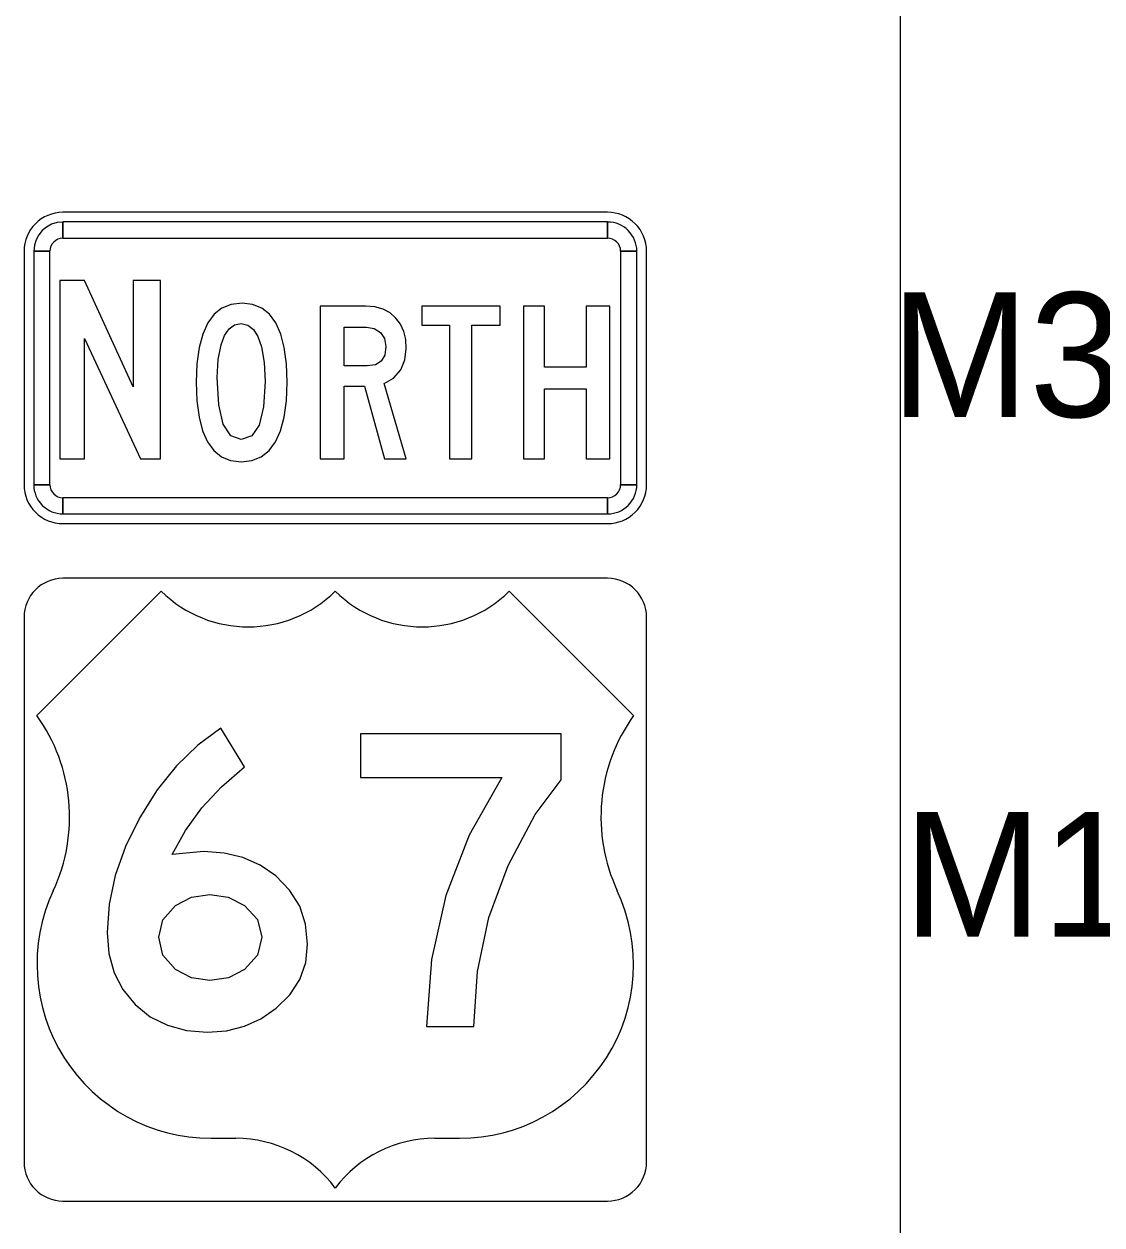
# Model space of a CAD drawing. Extents: x 1001568 to 1002149, y 1840825 to 1841423.
# Drawn here: x 1001917.835 to 1001921.298, y 1841259.661 to 1841263.518 of the extents above; entities that cross this region are included whole.
import ezdxf

# ---------------------------------------------------------------- set-up
doc = ezdxf.new("R2010")
doc.units = 0
for name, color, linetype in [('40', 7, 'Continuous'), ('R_No Plot', 7, 'Continuous'), ('SIGNS', 7, 'Continuous')]:
    doc.layers.add(name, color=color, linetype=linetype)

msp = doc.modelspace()

# ---------------------------------------------------------------- linework, layer by layer
at = {"layer": 'R_No Plot'}
msp.add_line((1001920.6501, 1841310.6666), (1001920.6501, 1841248.1274), dxfattribs=at)
at = {"layer": 'SIGNS'}
for p, q in [((1001919.7102, 1841262.9137), (1001917.9602, 1841262.9137)), ((1001917.9602, 1841262.8304), (1001917.9602, 1841262.8825)), ((1001919.7102, 1841262.8825), (1001919.7102, 1841262.8304)), ((1001917.8352, 1841262.7887), (1001917.8352, 1841262.0387)), ((1001917.8664, 1841262.7887), (1001917.9185, 1841262.7887)), ((1001919.7518, 1841262.7887), (1001919.8039, 1841262.7887)), ((1001919.8352, 1841262.0387), (1001919.8352, 1841262.7887)), ((1001917.9185, 1841262.0387), (1001917.8664, 1841262.0387)), ((1001919.8039, 1841262.0387), (1001919.7518, 1841262.0387)), ((1001917.9602, 1841261.945), (1001917.9602, 1841261.9971)), ((1001919.7102, 1841261.9971), (1001919.7102, 1841261.945)), ((1001917.9602, 1841261.9137), (1001919.7102, 1841261.9137)), ((1001919.7102, 1841261.7381), (1001917.9602, 1841261.7381)), ((1001918.2761, 1841261.6964), (1001917.8768, 1841261.2971)), ((1001919.7935, 1841261.2971), (1001919.3942, 1841261.6964)), ((1001917.8352, 1841261.6131), (1001917.8352, 1841259.8631)), ((1001919.8352, 1841259.8631), (1001919.8352, 1841261.6131)), ((1001918.4359, 1841259.9395), (1001918.5157, 1841259.9395)), ((1001919.1546, 1841259.9395), (1001919.2345, 1841259.9395)), ((1001917.8352, 1841259.8631), (1001917.8352, 1841259.8631)), ((1001917.9602, 1841259.7381), (1001919.7102, 1841259.7381))]:
    msp.add_line(p, q, dxfattribs=at)
for points in [[(1001919.7102, 1841262.8825), (1001917.9602, 1841262.8825), (1001917.9602, 1841262.8304), (1001919.7102, 1841262.8304), (1001919.7102, 1841262.8825), (1001919.7102, 1841262.8825)], [(1001917.8664, 1841262.7887), (1001917.8664, 1841262.0387), (1001917.9185, 1841262.0387), (1001917.9185, 1841262.7887), (1001917.8664, 1841262.7887), (1001917.8664, 1841262.7887)], [(1001919.8039, 1841262.0387), (1001919.8039, 1841262.7887), (1001919.7518, 1841262.7887), (1001919.7518, 1841262.0387), (1001919.8039, 1841262.0387), (1001919.8039, 1841262.0387)], [(1001917.9505, 1841262.1221), (1001918.029, 1841262.1221), (1001918.029, 1841262.5085), (1001918.2096, 1841262.1221), (1001918.2735, 1841262.1221), (1001918.2735, 1841262.6942), (1001918.1861, 1841262.6942), (1001918.1861, 1841262.3529), (1001918.029, 1841262.6942), (1001917.9505, 1841262.6942)], [(1001919.2024, 1841262.1221), (1001919.2735, 1841262.1221), (1001919.2735, 1841262.5508), (1001919.365, 1841262.5508), (1001919.365, 1841262.6124), (1001919.1128, 1841262.6124), (1001919.1128, 1841262.5508), (1001919.2024, 1841262.5508)], [(1001919.4398, 1841262.1221), (1001919.5071, 1841262.1221), (1001919.5071, 1841262.3471), (1001919.6417, 1841262.3471), (1001919.6417, 1841262.1221), (1001919.7167, 1841262.1221), (1001919.7167, 1841262.6124), (1001919.6417, 1841262.6124), (1001919.6417, 1841262.4158), (1001919.5071, 1841262.4158), (1001919.5071, 1841262.6124), (1001919.4398, 1841262.6124)], [(1001917.9602, 1841261.945), (1001919.7102, 1841261.945), (1001919.7102, 1841261.9971), (1001917.9602, 1841261.9971), (1001917.9602, 1841261.945), (1001917.9602, 1841261.945)], [(1001919.1279, 1841260.2989), (1001919.2798, 1841260.2989), (1001919.2918, 1841260.4756), (1001919.3289, 1841260.6484), (1001919.3909, 1841260.8159), (1001919.4776, 1841260.9793), (1001919.561, 1841261.0913), (1001919.561, 1841261.2387), (1001918.9166, 1841261.2387), (1001918.9166, 1841261.0979), (1001919.3706, 1841261.0979), (1001919.2658, 1841260.9136), (1001919.1907, 1841260.7192), (1001919.1446, 1841260.5142)]]:
    msp.add_lwpolyline(points, close=True, dxfattribs=at)
for points in [[(1001918.6804, 1841262.368), (1001918.678, 1841262.4273), (1001918.6713, 1841262.479), (1001918.66, 1841262.5226), (1001918.6442, 1841262.5585), (1001918.6236, 1841262.5861), (1001918.5988, 1841262.6061), (1001918.5694, 1841262.618), (1001918.5356, 1841262.6221), (1001918.501, 1841262.618), (1001918.4711, 1841262.6061), (1001918.4459, 1841262.5861), (1001918.4253, 1841262.5585), (1001918.4092, 1841262.5226), (1001918.3978, 1841262.479), (1001918.3909, 1841262.4273), (1001918.3887, 1841262.368), (1001918.3908, 1841262.3079), (1001918.3975, 1841262.256), (1001918.4088, 1841262.212), (1001918.4246, 1841262.1763), (1001918.4447, 1841262.1482), (1001918.4695, 1841262.1284), (1001918.4988, 1841262.1164), (1001918.5326, 1841262.1125), (1001918.5671, 1841262.1164), (1001918.5972, 1841262.1284), (1001918.6226, 1841262.1482), (1001918.6434, 1841262.1763), (1001918.6595, 1841262.212), (1001918.6711, 1841262.256), (1001918.678, 1841262.3079), (1001918.6804, 1841262.368)], [(1001918.7865, 1841262.1221), (1001918.8634, 1841262.1221), (1001918.8634, 1841262.3555), (1001918.9289, 1841262.3555), (1001918.9931, 1841262.1221), (1001919.0634, 1841262.1221), (1001918.9921, 1841262.3638), (1001919.0225, 1841262.3809), (1001919.0457, 1841262.408), (1001919.0588, 1841262.4393), (1001919.0634, 1841262.4751), (1001919.0613, 1841262.5046), (1001919.0549, 1841262.531), (1001919.0446, 1841262.5541), (1001919.0302, 1841262.5741), (1001919.0111, 1841262.5908), (1001918.9885, 1841262.6028), (1001918.9625, 1841262.61), (1001918.9332, 1841262.6124), (1001918.7865, 1841262.6124), (1001918.7865, 1841262.1221)], [(1001918.6098, 1841262.3702), (1001918.605, 1841262.2885), (1001918.5906, 1841262.2303), (1001918.5667, 1841262.1954), (1001918.5333, 1841262.1838), (1001918.4994, 1841262.1961), (1001918.4752, 1841262.2334), (1001918.4608, 1841262.2954), (1001918.4559, 1841262.3826), (1001918.459, 1841262.4404), (1001918.4683, 1841262.4885), (1001918.4794, 1841262.5179), (1001918.494, 1841262.5392), (1001918.5118, 1841262.5519), (1001918.5333, 1841262.5562), (1001918.5544, 1841262.5516), (1001918.5723, 1841262.5376), (1001918.5868, 1841262.5143), (1001918.5981, 1841262.482), (1001918.6068, 1841262.4311), (1001918.6098, 1841262.3702)], [(1001918.8634, 1841262.4201), (1001918.8634, 1841262.5451), (1001918.9354, 1841262.5451), (1001918.9606, 1841262.5408), (1001918.9807, 1841262.5281), (1001918.9937, 1841262.5082), (1001918.998, 1841262.4823), (1001918.9941, 1841262.455), (1001918.9829, 1841262.4356), (1001918.9641, 1841262.4239), (1001918.9378, 1841262.4201), (1001918.8634, 1841262.4201)], [(1001917.9602, 1841261.7381), (1001917.9602, 1841261.7381)], [(1001919.7102, 1841261.7381), (1001919.7102, 1841261.7381)], [(1001917.8352, 1841261.6131), (1001917.8352, 1841261.6131)], [(1001918.5438, 1841261.1327), (1001918.468, 1841261.2572), (1001918.3931, 1841261.2019), (1001918.3249, 1841261.1359), (1001918.2627, 1841261.0585), (1001918.2071, 1841260.9704), (1001918.1608, 1841260.8768), (1001918.1283, 1841260.7838), (1001918.1084, 1841260.6916), (1001918.102, 1841260.6003), (1001918.1074, 1841260.5326), (1001918.1245, 1841260.4715), (1001918.1527, 1841260.4171), (1001918.1924, 1841260.3694), (1001918.2408, 1841260.3302), (1001918.2958, 1841260.3026), (1001918.3571, 1841260.286), (1001918.425, 1841260.2805), (1001918.4859, 1841260.2851), (1001918.5432, 1841260.2993), (1001918.5958, 1841260.3233), (1001918.6451, 1841260.3573), (1001918.6894, 1841260.4008), (1001918.7211, 1841260.4497), (1001918.7401, 1841260.5038), (1001918.7464, 1841260.5635), (1001918.7398, 1841260.6271), (1001918.7208, 1841260.6849), (1001918.6886, 1841260.7365), (1001918.6439, 1841260.782), (1001918.5935, 1841260.8163), (1001918.5385, 1841260.8411), (1001918.478, 1841260.8557), (1001918.4128, 1841260.8609), (1001918.3113, 1841260.8506), (1001918.3537, 1841260.9278), (1001918.4067, 1841261.0009), (1001918.47, 1841261.0689), (1001918.5438, 1841261.1327)], [(1001918.2678, 1841260.5854), (1001918.2812, 1841260.6415), (1001918.3214, 1841260.6873), (1001918.3736, 1841260.7138), (1001918.4323, 1841260.7227), (1001918.491, 1841260.7138), (1001918.544, 1841260.6873), (1001918.5854, 1841260.6418), (1001918.5996, 1841260.5854), (1001918.5854, 1841260.5277), (1001918.544, 1841260.4817), (1001918.4916, 1841260.4549), (1001918.4323, 1841260.4463), (1001918.373, 1841260.4549), (1001918.3214, 1841260.4817), (1001918.2812, 1841260.5277), (1001918.2678, 1841260.5854)], [(1001917.9602, 1841259.7381), (1001917.9602, 1841259.7381)], [(1001919.7102, 1841259.7381), (1001919.7102, 1841259.7381)]]:
    msp.add_lwpolyline(points, dxfattribs=at)
for centre, radius, start, end in [((1001917.9602, 1841262.7887), 0.125, 90.0002, 179.9998), ((1001919.7102, 1841262.7887), 0.125, 360, 90.0002), ((1001917.9602, 1841262.7887), 0.0937, 90.0002, 179.9998), ((1001919.7102, 1841262.7887), 0.0937, 360, 90.0002), ((1001917.9602, 1841262.7887), 0.0417, 90.0002, 179.9998), ((1001919.7102, 1841262.7887), 0.0417, 360, 90.0002), ((1001917.9602, 1841262.0387), 0.125, 179.9998, 270.0001), ((1001917.9602, 1841262.0387), 0.0937, 179.9998, 270.0001), ((1001917.9602, 1841262.0387), 0.0417, 179.9998, 270.0001), ((1001919.7102, 1841262.0387), 0.125, 270.0001, 0.0003), ((1001919.7102, 1841262.0387), 0.0937, 270.0001, 0.0003), ((1001919.7102, 1841262.0387), 0.0417, 270.0001, 0.0003), ((1001917.9602, 1841261.6131), 0.125, 90.0002, 179.9998), ((1001919.7102, 1841261.6131), 0.125, 0, 90), ((1001918.5557, 1841261.9816), 0.3993, 225.5729, 314.4272), ((1001919.1147, 1841261.9816), 0.3993, 225.5729, 314.4272), ((1001917.4226, 1841260.9712), 0.559, 334.9895, 35.6629), ((1001920.2477, 1841260.9712), 0.559, 144.3372, 205.01), ((1001918.4359, 1841260.4985), 0.559, 154.9897, 270.0001), ((1001919.2345, 1841260.4985), 0.559, 270.0001, 25.0104), ((1001918.5157, 1841259.5402), 0.3993, 36.8699, 90.0002), ((1001919.1546, 1841259.5402), 0.3993, 90.0002, 143.13), ((1001917.9602, 1841259.8631), 0.125, 180, 270), ((1001919.7102, 1841259.8631), 0.125, 270.0001, 0.0003)]:
    msp.add_arc(centre, radius, start, end, dxfattribs=at)

# ---------------------------------------------------------------- texts
at = {"layer": '40'}
for s, p in [('M3-1  (24" X 12")', (1001920.6197, 1841262.2562)), ('M1-4 (24" X 24")', (1001920.6604, 1841260.5874))]:
    msp.add_text(s, height=0.4, rotation=0, dxfattribs=at).set_placement(p)

doc.saveas('drawing.dxf')
